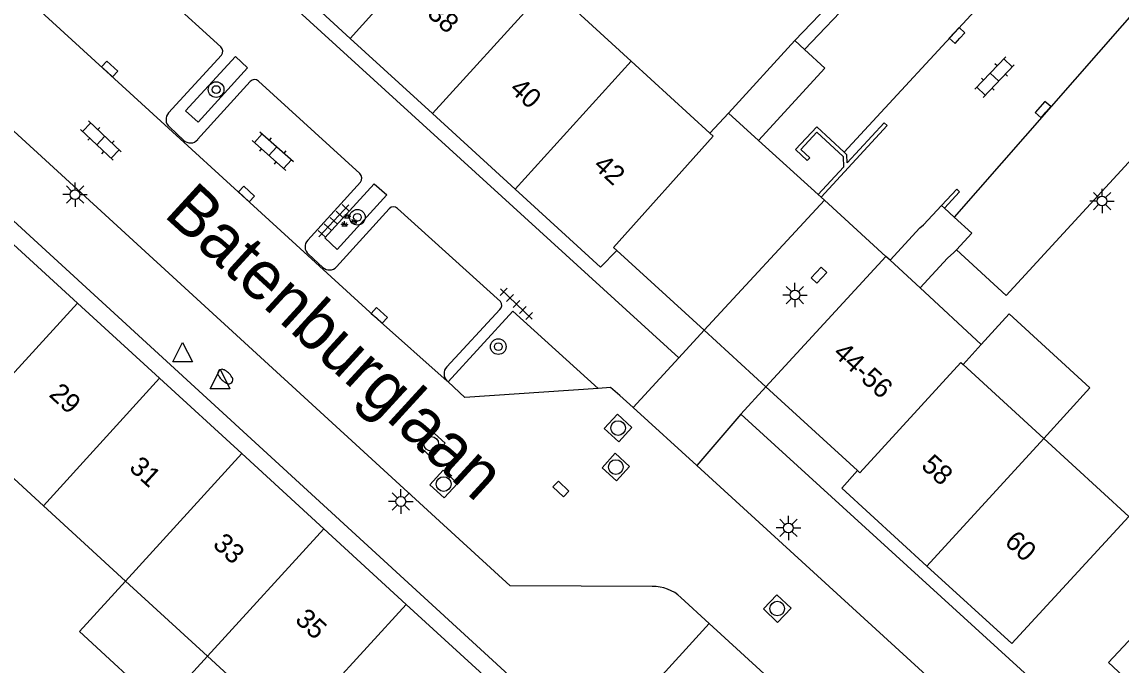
# Model space of a CAD drawing. Extents: x 128000 to 131008, y 398996 to 402500.
# Drawn here: x 129097.6 to 129153.7, y 399492.6 to 399525.5 of the extents above; entities that cross this region are included whole.
import ezdxf

# ---------------------------------------------------------------- set-up
doc = ezdxf.new("R2010")
doc.units = 0
for name, color, linetype in [('gg-afsc-erfafscheiding', 7, 'Continuous'), ('gg-afsc-muur', 7, 'Continuous'), ('gg-anno-huisnummerreeks BGT', 7, 'Continuous'), ('gg-anno-openbare ruimte label', 7, 'Continuous'), ('gg-bbg-bijgebouw', 7, 'Continuous'), ('gg-bbg-gedigitaliseerde bebouwing', 7, 'Continuous'), ('gg-bbg-gedigitaliseerde bijgebouw', 7, 'Continuous'), ('gg-bbg-hoofdgebouw', 7, 'Continuous'), ('gg-bbg-luifel en loopbrug', 7, 'Continuous'), ('gg-bbg-onder overbouw', 7, 'Continuous'), ('gg-bbg-pand overbouw', 7, 'Continuous'), ('gg-bbg-tussenscheiding', 7, 'Continuous'), ('gg-knt-verharding', 7, 'Continuous'), ('gg-knt-verharding nz', 7, 'Continuous'), ('gt-grn-weggrens', 7, 'Continuous'), ('gt-symb-boom', 7, 'Continuous'), ('gt-symb-brandkraan', 7, 'Continuous'), ('gt-symb-groenvak', 7, 'Continuous'), ('gt-symb-klinker verharding', 7, 'Continuous'), ('gt-symb-kolk', 7, 'Continuous'), ('gt-symb-lichtmast', 7, 'Continuous'), ('gt-symb-rioolschacht', 7, 'Continuous'), ('gt-symb-tegel verharding', 7, 'Continuous'), ('gt-symb-waterafsluiter', 7, 'Continuous')]:
    doc.layers.add(name, color=color, linetype=linetype)

# ---------------------------------------------------------------- blocks, each defined once
blk = doc.blocks.new('gt0-RS')
at = {"layer": 'gt-symb-rioolschacht'}
blk.add_lwpolyline([(-0.5, -0.5), (0.5, -0.5), (0.5, 0.5), (-0.5, 0.5)], close=True, dxfattribs=at)
blk.add_circle((0, 0), 0.375, dxfattribs=at)
blk = doc.blocks.new('gt0-LMAST')
at = {"layer": 'gt-symb-lichtmast'}
for p, q in [((-0.005, 0.246), (-0.005, 0.621)), ((-0.182, 0.173), (-0.447, 0.438)), ((0.172, 0.173), (0.437, 0.438)), ((-0.255, -0.004), (-0.63, -0.004)), ((-0.182, -0.181), (-0.447, -0.446)), ((-0.005, -0.254), (-0.005, -0.629)), ((0.437, -0.446), (0.172, -0.181)), ((0.245, -0.004), (0.62, -0.004))]:
    blk.add_line(p, q, dxfattribs=at)
blk.add_circle((-0.005, -0.004), 0.25, dxfattribs=at)
blk = doc.blocks.new('gt0-KL1')
at = {"layer": 'gt-symb-klinker verharding'}
for p, q in [((-1.15, 0.3), (1.15, 0.3)), ((-1, -0.3), (-1, 0.3)), ((-0.5, 0.3), (-0.5, 0.45)), ((0, -0.3), (0, 0.3)), ((0.5, 0.3), (0.5, 0.45)), ((1, -0.3), (1, 0.3)), ((-1.15, -0.3), (1.15, -0.3)), ((-0.5, -0.45), (-0.5, -0.3)), ((0.5, -0.45), (0.5, -0.3))]:
    blk.add_line(p, q, dxfattribs=at)
blk = doc.blocks.new('gt0-KOLK')
at = {"layer": 'gt-symb-kolk'}
blk.add_lwpolyline([(0, 0), (0.375, 0), (0.375, 0.4), (-0.375, 0.4), (-0.375, 0), (0, 0)], dxfattribs=at)
blk = doc.blocks.new('gt0-BOOM')
at = {"layer": 'gt-symb-boom'}
for radius in [0.4, 0.2]:
    blk.add_circle((0, 0), radius, dxfattribs=at)
blk = doc.blocks.new('gt0-TEG1')
at = {"layer": 'gt-symb-tegel verharding'}
for p, q in [((-1.125, 0), (1.125, 0)), ((-0.9, -0.25), (-0.9, 0.25)), ((-0.45, -0.25), (-0.45, 0.25)), ((0, -0.25), (0, 0.25)), ((0.45, -0.25), (0.45, 0.25)), ((0.9, -0.25), (0.9, 0.25))]:
    blk.add_line(p, q, dxfattribs=at)
blk = doc.blocks.new('gt0-GRVAK')
at = {"layer": 'gt-symb-groenvak'}
for p, q in [((-0.11, 0.189), (-0.228, 0.24)), ((-0.182, 0.153), (0.088, 0.153)), ((-0.091, 0.211), (-0.156, 0.322)), ((-0.047, 0.214), (-0.047, 0.393)), ((-0.004, 0.211), (0.061, 0.322)), ((0.015, 0.189), (0.133, 0.24)), ((0.262, -0.052), (0.197, 0.059)), ((0.305, -0.049), (0.305, 0.13)), ((0.349, -0.052), (0.414, 0.059)), ((-0.245, -0.228), (-0.363, -0.177)), ((-0.318, -0.264), (-0.047, -0.264)), ((-0.226, -0.206), (-0.291, -0.095)), ((-0.183, -0.203), (-0.183, -0.024)), ((-0.139, -0.206), (-0.074, -0.095)), ((-0.12, -0.228), (-0.002, -0.177)), ((0.243, -0.074), (0.125, -0.023)), ((0.17, -0.11), (0.441, -0.11)), ((0.368, -0.074), (0.486, -0.023))]:
    blk.add_line(p, q, dxfattribs=at)
blk = doc.blocks.new('gt0-WAFSL')
at = {"layer": 'gt-symb-waterafsluiter'}
for p, q in [((-0.5, -0.333), (0, 0.667)), ((0, 0.667), (0.5, -0.333)), ((0.5, -0.333), (-0.5, -0.333))]:
    blk.add_line(p, q, dxfattribs=at)
blk = doc.blocks.new('gt0-BR')
at = {"layer": 'gt-symb-brandkraan'}
for centre, radius, start, end in [((-0.244, 0), 0.206, 107.5669, 252.4331), ((0.599, -2.664), 3, 106.892, 107.5669), ((0, -0.691), 0.938, 73.108, 106.892), ((-0.599, -2.664), 3, 72.4331, 73.108), ((0.244, 0), 0.206, 287.567, 72.4331), ((0.599, 2.664), 3, 252.4331, 253.108), ((0, 0.691), 0.938, 253.108, 286.8921), ((-0.599, 2.664), 3, 286.8921, 287.567)]:
    blk.add_arc(centre, radius, start, end, dxfattribs=at)

msp = doc.modelspace()

# ---------------------------------------------------------------- linework, layer by layer
at = {"layer": 'gg-afsc-erfafscheiding'}
msp.add_line((129137.053, 399524.553), (129144.12, 399531.92), dxfattribs=at)
at = {"layer": 'gg-afsc-muur'}
for points in [[(129139.578, 399518.848), (129138.184, 399520.153), (129137.09, 399518.985), (129137.689, 399518.425), (129137.826, 399518.571), (129137.373, 399518.994), (129138.193, 399519.87), (129139.523, 399518.626), (129139.541, 399518.087), (129138.255, 399516.695)], [(129138.403, 399516.561), (129141.778, 399520.211), (129141.627, 399520.348), (129139.734, 399518.303), (129139.72, 399518.716), (129139.578, 399518.848)], [(129144.557, 399516.133), (129145.336, 399516.97), (129145.483, 399516.833), (129144.705, 399515.997)]]:
    msp.add_lwpolyline(points, dxfattribs=at)
at = {"layer": 'gg-bbg-bijgebouw'}
for p, q in [((129137.053, 399524.553), (129137.549, 399524.1)), ((129144.557, 399516.133), (129144.705, 399515.997)), ((129144.705, 399515.997), (129145.203, 399515.539)), ((129143.454, 399514.99), (129141.93, 399513.33)), ((129143.46, 399511.92), (129144.868, 399513.436))]:
    msp.add_line(p, q, dxfattribs=at)
for points in [[(129137.549, 399524.1), (129138.597, 399523.142), (129135.209, 399519.451)], [(129143.454, 399514.99), (129143.634, 399515.142), (129144.557, 399516.133)], [(129145.203, 399515.539), (129146.102, 399514.714), (129145.318, 399513.861)], [(129145.318, 399513.861), (129145.189, 399513.72), (129144.868, 399513.436)]]:
    msp.add_lwpolyline(points, dxfattribs=at)
at = {"layer": 'gg-bbg-gedigitaliseerde bebouwing'}
for p, q in [((129128.689, 399523.509), (129124.475, 399527.364)), ((129132.72, 399519.82), (129128.689, 399523.509)), ((129133.663, 399520.85), (129132.72, 399519.82))]:
    msp.add_line(p, q, dxfattribs=at)
at = {"layer": 'gg-bbg-gedigitaliseerde bijgebouw'}
msp.add_line((129137.053, 399524.553), (129133.663, 399520.85), dxfattribs=at)
at = {"layer": 'gg-bbg-hoofdgebouw'}
for p, q in [((129114.338, 399524.669), (129110.129, 399528.519)), ((129118.543, 399520.823), (129114.338, 399524.669)), ((129122.764, 399516.963), (129118.543, 399520.823)), ((129135.209, 399519.451), (129138.255, 399516.695)), ((129138.255, 399516.695), (129138.403, 399516.561)), ((129138.403, 399516.561), (129138.57, 399516.41)), ((129096.19, 399514.991), (129100.391, 399511.142)), ((129132.43, 399509.75), (129127.97, 399513.83)), ((129141.93, 399513.33), (129141.71, 399513.53)), ((129146.59, 399509.031), (129143.46, 399511.92)), ((129100.391, 399511.142), (129104.586, 399507.297)), ((129145.66, 399508.01), (129146.59, 399509.031)), ((129149.78, 399504.23), (129145.66, 399508.01)), ((129104.586, 399507.297), (129108.787, 399503.448)), ((129135.58, 399506.86), (129140.26, 399502.58)), ((129098.651, 399500.781), (129094.443, 399504.634)), ((129108.787, 399503.448), (129112.983, 399499.603)), ((129102.853, 399496.933), (129098.651, 399500.781)), ((129112.983, 399499.603), (129117.194, 399495.745)), ((129107.039, 399493.099), (129102.853, 399496.933)), ((129111.242, 399489.251), (129107.039, 399493.099))]:
    msp.add_line(p, q, dxfattribs=at)
for points in [[(129127.97, 399513.83), (129127.13, 399512.97), (129122.764, 399516.963)], [(129143.813, 399497.703), (129148.15, 399493.74), (129154.13, 399500.24), (129149.78, 399504.23)], [(129143.813, 399497.703), (129139.46, 399501.681), (129140.26, 399502.58)], [(129117.194, 399495.745), (129121.531, 399491.77), (129120.74, 399490.87)], [(129155.37, 399495.21), (129153.1, 399492.77), (129154.09, 399491.86), (129154.27, 399487.28)]]:
    msp.add_lwpolyline(points, dxfattribs=at)
at = {"layer": 'gg-bbg-luifel en loopbrug'}
msp.add_line((129105.35, 399491.255), (129107.039, 399493.099), dxfattribs=at)
for points in [[(129149.78, 399504.23), (129152.146, 399506.809), (129148.023, 399510.592), (129146.59, 399509.031)], [(129102.853, 399496.933), (129100.489, 399494.352), (129104.675, 399490.518), (129105.35, 399491.255)]]:
    msp.add_lwpolyline(points, dxfattribs=at)
at = {"layer": 'gg-bbg-onder overbouw'}
for p, q in [((129138.57, 399516.41), (129132.43, 399509.75)), ((129135.58, 399506.86), (129141.71, 399513.53))]:
    msp.add_line(p, q, dxfattribs=at)
at = {"layer": 'gg-bbg-pand overbouw'}
for p, q in [((129138.57, 399516.41), (129141.71, 399513.53)), ((129132.43, 399509.75), (129135.58, 399506.86))]:
    msp.add_line(p, q, dxfattribs=at)
at = {"layer": 'gg-bbg-tussenscheiding'}
for p, q in [((129114.338, 399524.669), (129120.255, 399531.225)), ((129118.543, 399520.823), (129124.475, 399527.364)), ((129122.764, 399516.963), (129128.689, 399523.509)), ((129135.209, 399519.451), (129133.663, 399520.85)), ((129141.93, 399513.33), (129143.46, 399511.92)), ((129100.391, 399511.142), (129094.443, 399504.634)), ((129104.586, 399507.297), (129098.651, 399500.781)), ((129149.78, 399504.23), (129143.813, 399497.703)), ((129108.787, 399503.448), (129102.853, 399496.933)), ((129112.983, 399499.603), (129107.039, 399493.099)), ((129117.194, 399495.745), (129111.242, 399489.251))]:
    msp.add_line(p, q, dxfattribs=at)
for points in [[(129127.97, 399513.83), (129127.8, 399513.985), (129132.89, 399519.665), (129132.72, 399519.82)], [(129140.26, 399502.58), (129140.378, 399502.472), (129145.549, 399508.111), (129145.66, 399508.01)]]:
    msp.add_lwpolyline(points, dxfattribs=at)
at = {"layer": 'gg-knt-verharding'}
for p, q in [((129131.14, 399508.35), (129090.57, 399545.3)), ((129146.114, 399533.106), (129137.549, 399524.1)), ((129107.716, 399524.231), (129102.533, 399528.972)), ((129105.047, 399520.859), (129107.75, 399523.814)), ((129109.226, 399522.47), (129106.537, 399519.496)), ((129114.83, 399517.76), (129109.639, 399522.482)), ((129105.816, 399519.468), (129105.089, 399520.142)), ((129092.47, 399519.6), (129126.72, 399488.21)), ((129112.161, 399514.361), (129114.856, 399517.317)), ((129116.328, 399515.967), (129113.637, 399512.99)), ((129122.021, 399511.216), (129116.759, 399515.982)), ((129112.934, 399512.966), (129112.199, 399513.637)), ((129119.268, 399507.881), (129121.976, 399510.82)), ((129132.43, 399509.75), (129131.14, 399508.35)), ((129119.341, 399507.111), (129119.29, 399507.158)), ((129135.58, 399506.86), (129134.3, 399505.46)), ((129128.797, 399505.8), (129128.124, 399506.413)), ((129132.046, 399502.841), (129128.797, 399505.8)), ((129154.27, 399487.28), (129134.3, 399505.46)), ((129129.766, 399496.656), (129122.503, 399496.685)), ((129132.689, 399494.761), (129131.237, 399496.09)), ((129136.094, 399491.646), (129132.689, 399494.761))]:
    msp.add_line(p, q, dxfattribs=at)
for points in [[(129093.257, 399523.479), (129118.904, 399500), (129122.503, 399496.685)], [(129108.464, 399523.746), (129109.08, 399523.168), (129106.556, 399520.389), (129105.923, 399520.961), (129108.464, 399523.746)], [(129145.318, 399513.861), (129147.86, 399511.531), (129155.683, 399520.024)], [(129115.56, 399517.242), (129116.2, 399516.667), (129113.675, 399513.883), (129113.035, 399514.469), (129115.56, 399517.242)], [(129127.007, 399506.777), (129122.647, 399510.731), (129119.341, 399507.111)], [(129127.007, 399506.777), (129120.191, 399506.324), (129119.341, 399507.111)], [(129128.124, 399506.413), (129127.646, 399506.836), (129127.007, 399506.777)], [(129160.058, 399477.248), (129159.694, 399477.586), (129132.046, 399502.841)]]:
    msp.add_lwpolyline(points, dxfattribs=at)
for centre, radius, start, end in [((129107.517, 399524.005), 0.301, 320.7091, 48.6134), ((129109.439, 399522.268), 0.293, 46.8867, 136.4419), ((129105.425, 399520.521), 0.507, 138.234, 228.4708), ((129106.164, 399519.815), 0.491, 224.9156, 319.5324), ((129114.581, 399517.523), 0.344, 323.1365, 43.5813), ((129116.551, 399515.753), 0.309, 47.7524, 136.2341), ((129112.525, 399514.017), 0.501, 136.6611, 229.3479), ((129113.273, 399513.335), 0.501, 227.3844, 316.5262), ((129121.795, 399511.041), 0.286, 309.3298, 37.704), ((129119.643, 399507.531), 0.513, 136.951, 226.5348), ((129129.85, 399494.68), 1.978, 45.4708, 92.4385)]:
    msp.add_arc(centre, radius, start, end, dxfattribs=at)
at = {"layer": 'gg-knt-verharding nz'}
for p, q in [((129139.578, 399518.848), (129150.771, 399530.978)), ((129155.139, 399526.882), (129145.203, 399515.539))]:
    msp.add_line(p, q, dxfattribs=at)
msp.add_lwpolyline([(129084.518, 399538.961), (129098.136, 399526.397), (129115.735, 399510.323), (129119.29, 399507.158)], dxfattribs=at)
at = {"layer": 'gt-grn-weggrens'}
for p, q in [((129128.797, 399505.8), (129131.14, 399508.35)), ((129134.3, 399505.46), (129132.046, 399502.841)), ((129128.984, 399490.723), (129132.689, 399494.761))]:
    msp.add_line(p, q, dxfattribs=at)

# ---------------------------------------------------------------- block references
at = {"layer": 'gt-symb-boom'}
for p in [(129107.482, 399522.052), (129114.701, 399515.527), (129121.905, 399508.917)]:
    msp.add_blockref('gt0-BOOM', p, dxfattribs=at)
at = {"layer": 'gt-symb-brandkraan', "rotation": -42.447101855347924}
msp.add_blockref('gt0-BR', (129107.951, 399507.388), dxfattribs=at)
at = {"layer": 'gt-symb-groenvak'}
msp.add_blockref('gt0-GRVAK', (129114.229, 399515.348), dxfattribs=at)
at = {"layer": 'gt-symb-klinker verharding'}
for p, rotation in [((129147.268, 399522.693), 46.37742658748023), ((129101.59, 399519.448), -43.29864539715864), ((129110.381, 399518.91), -41.59548170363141)]:
    msp.add_blockref('gt0-KL1', p, dxfattribs=dict(at, rotation=rotation))
at = {"layer": 'gt-symb-kolk'}
for p, rotation in [((129145.503, 399524.683), 47.067103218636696), ((129101.903, 399522.955), -42.43112442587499), ((129149.898, 399520.9), 49.01346679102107), ((129108.896, 399516.569), -42.43112442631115), ((129138.442, 399512.435), 47.31004222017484), ((129115.69, 399510.364), -42.43112442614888), ((129124.965, 399501.498), -44.18964696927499)]:
    msp.add_blockref('gt0-KOLK', p, dxfattribs=dict(at, rotation=rotation))
at = {"layer": 'gt-symb-lichtmast'}
for p in [(129100.275, 399516.691), (129152.771, 399516.362), (129137.071, 399511.555), (129116.925, 399501.007), (129136.739, 399499.654)]:
    msp.add_blockref('gt0-LMAST', p, dxfattribs=at)
at = {"layer": 'gt-symb-rioolschacht'}
for p, rotation in [((129128.029, 399504.758), 47.5528981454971), ((129118.48, 399503.947), 47.55289814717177), ((129127.911, 399502.761), 47.55289814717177), ((129119.111, 399501.893), 47.55289814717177), ((129136.16, 399495.532), 136.13442162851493)]:
    msp.add_blockref('gt0-RS', p, dxfattribs=dict(at, rotation=rotation))
at = {"layer": 'gt-symb-tegel verharding'}
for p, rotation in [((129113.493, 399515.343), 47.06710321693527), ((129122.828, 399511.097), -43.62257341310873)]:
    msp.add_blockref('gt0-TEG1', p, dxfattribs=dict(at, rotation=rotation))
at = {"layer": 'gt-symb-waterafsluiter'}
for p in [(129105.768, 399508.466), (129107.682, 399507.093)]:
    msp.add_blockref('gt0-WAFSL', p, dxfattribs=at)

# ---------------------------------------------------------------- texts
at = {"layer": 'gg-anno-huisnummerreeks BGT'}
for s, rotation, p in [('38', 317.6, (129118.216, 399525.865)), ('40', 317.6, (129122.429, 399522.012)), ('42', 317.6, (129126.707, 399518.099)), ('44-56', 317.6, (129138.963, 399508.508)), ('29', 317.5, (129098.888, 399506.416)), ('31', 317.5, (129102.981, 399502.665)), ('58', 317.6, (129143.464, 399502.764)), ('33', 317.5, (129107.258, 399498.746)), ('60', 317.6, (129147.729, 399498.866)), ('35', 317.5, (129111.462, 399494.894))]:
    msp.add_text(s, height=1, rotation=rotation, dxfattribs=at).set_placement(p)
at = {"layer": 'gg-anno-openbare ruimte label'}
msp.add_text('Batenburglaan', height=2.5, rotation=317.5, dxfattribs=at).set_placement((129104.751, 399515.617))

doc.saveas('drawing.dxf')
